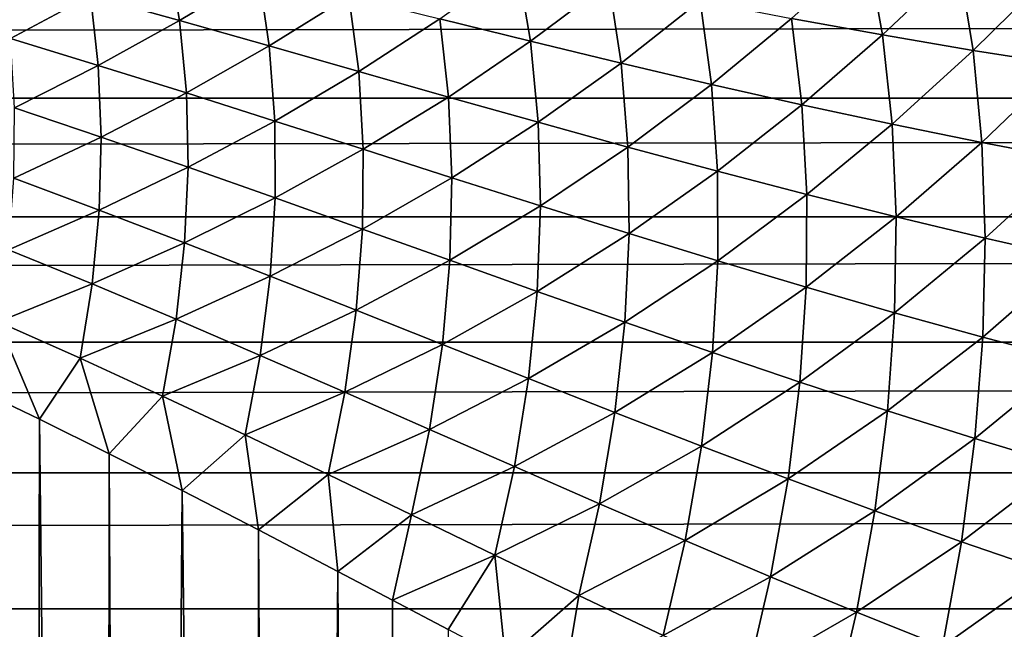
# Model space of a CAD drawing. Header units: metres. Extents: x -105 to 105, y -72 to 59.
# Tile 332 of 414: x 20.21 to 22.84, y 15.02 to 16.65. Entities that reach past the tile are written whole.
import ezdxf

# ---------------------------------------------------------------- set-up
doc = ezdxf.new("R2010")
doc.units = ezdxf.units.M
doc.layers.add('solid_509431_AD150_SW0001', color=7, linetype='CONTINUOUS')

msp = doc.modelspace()

# ---------------------------------------------------------------- linework, layer by layer
at = {"layer": 'solid_509431_AD150_SW0001'}
for points in [[(20.640369, 16.643908, -17.785862), (20.402517, 16.710678, -17.944836), (20.608894, 16.830759, -17.685513)], [(20.640369, 16.643908, -17.785862), (20.608894, 16.830759, -17.685513), (20.849995, 16.769934, -17.530918)], [(22.51277, 16.605494, -16.534542), (22.270308, 16.649681, -16.63677), (22.472382, 16.832045, -16.368387)], [(22.51277, 16.605494, -16.534542), (22.472382, 16.832045, -16.368387), (22.716423, 16.797819, -16.266973)], [(21.574894, 16.588709, -17.120226), (21.333187, 16.648397, -17.248505), (21.539557, 16.796438, -16.989761)], [(21.574894, 16.588709, -17.120226), (21.539557, 16.796438, -16.989761), (21.783516, 16.745525, -16.864145)], [(22.754345, 16.564257, -16.439655), (22.51277, 16.605494, -16.534542), (22.716423, 16.797819, -16.266973)], [(22.754345, 16.564257, -16.439655), (22.716423, 16.797819, -16.266973), (22.959435, 16.766745, -16.172701)], [(20.18947, 16.596045, -18.196381), (20.165459, 16.775837, -18.113253), (20.402517, 16.710678, -17.944836)], [(20.878803, 16.576147, -17.636133), (20.640369, 16.643908, -17.785862), (20.849995, 16.769934, -17.530918)], [(20.878803, 16.576147, -17.636133), (20.849995, 16.769934, -17.530918), (21.091492, 16.708973, -17.385323)], [(22.994835, 16.526285, -16.351898), (22.754345, 16.564257, -16.439655), (22.959435, 16.766745, -16.172701)], [(21.816435, 16.530376, -17.000235), (21.574894, 16.588709, -17.120226), (21.783516, 16.745525, -16.864145)], [(21.816435, 16.530376, -17.000235), (21.783516, 16.745525, -16.864145), (22.027159, 16.696478, -16.746563)], [(90, 16.733223, 15.507902), (-90, 16.733223, 15.507902), (-90, 16.4368, 15.758961)], [(90, 16.4368, 15.758961), (90, 16.733223, 15.507902), (-90, 16.4368, 15.758961)], [(20.423521, 16.524475, -18.032274), (20.18947, 16.596045, -18.196381), (20.402517, 16.710678, -17.944836)], [(20.423521, 16.524475, -18.032274), (20.402517, 16.710678, -17.944836), (20.640369, 16.643908, -17.785862)], [(21.117622, 16.508001, -17.495411), (20.878803, 16.576147, -17.636133), (21.091492, 16.708973, -17.385323)], [(21.117622, 16.508001, -17.495411), (21.091492, 16.708973, -17.385323), (21.333187, 16.648397, -17.248505)], [(22.057653, 16.473835, -16.888285), (21.816435, 16.530376, -17.000235), (22.027159, 16.696478, -16.746563)], [(22.057653, 16.473835, -16.888285), (22.027159, 16.696478, -16.746563), (22.270308, 16.649681, -16.63677)], [(20.658352, 16.450941, -17.877592), (20.423521, 16.524475, -18.032274), (20.640369, 16.643908, -17.785862)], [(20.658352, 16.450941, -17.877592), (20.640369, 16.643908, -17.785862), (20.878803, 16.576147, -17.636133)], [(21.356646, 16.440025, -17.363462), (21.117622, 16.508001, -17.495411), (21.333187, 16.648397, -17.248505)], [(21.356646, 16.440025, -17.363462), (21.333187, 16.648397, -17.248505), (21.574894, 16.588709, -17.120226)], [(22.298384, 16.419506, -16.784122), (22.057653, 16.473835, -16.888285), (22.270308, 16.649681, -16.63677)], [(22.298384, 16.419506, -16.784122), (22.270308, 16.649681, -16.63677), (22.51277, 16.605494, -16.534542)], [(20.200611, 16.411486, -18.271387), (20.18947, 16.596045, -18.196381), (20.423521, 16.524475, -18.032274)], [(21.595701, 16.372755, -17.240028), (21.356646, 16.440025, -17.363462), (21.574894, 16.588709, -17.120226)], [(21.595701, 16.372755, -17.240028), (21.574894, 16.588709, -17.120226), (21.816435, 16.530376, -17.000235)], [(22.53845, 16.367785, -16.68751), (22.298384, 16.419506, -16.784122), (22.51277, 16.605494, -16.534542)], [(22.53845, 16.367785, -16.68751), (22.51277, 16.605494, -16.534542), (22.754345, 16.564257, -16.439655)], [(20.89377, 16.376104, -17.732115), (20.658352, 16.450941, -17.877592), (20.878803, 16.576147, -17.636133)], [(20.89377, 16.376104, -17.732115), (20.878803, 16.576147, -17.636133), (21.117622, 16.508001, -17.495411)], [(22.777668, 16.319054, -16.598213), (22.53845, 16.367785, -16.68751), (22.754345, 16.564257, -16.439655)], [(22.777668, 16.319054, -16.598213), (22.754345, 16.564257, -16.439655), (22.994835, 16.526285, -16.351898)], [(21.834633, 16.3067, -17.124855), (21.595701, 16.372755, -17.240028), (21.816435, 16.530376, -17.000235)], [(21.834633, 16.3067, -17.124855), (21.816435, 16.530376, -17.000235), (22.057653, 16.473835, -16.888285)], [(20.431278, 16.333458, -18.111084), (20.200611, 16.411486, -18.271387), (20.423521, 16.524475, -18.032274)], [(20.431278, 16.333458, -18.111084), (20.423521, 16.524475, -18.032274), (20.658352, 16.450941, -17.877592)], [(21.129597, 16.300606, -17.595594), (20.89377, 16.376104, -17.732115), (21.117622, 16.508001, -17.495411)], [(21.129597, 16.300606, -17.595594), (21.117622, 16.508001, -17.495411), (21.356646, 16.440025, -17.363462)], [(23.015848, 16.273672, -16.516005), (22.777668, 16.319054, -16.598213), (22.994835, 16.526285, -16.351898)], [(20.662731, 16.253092, -17.960117), (20.431278, 16.333458, -18.111084), (20.658352, 16.450941, -17.877592)], [(20.662731, 16.253092, -17.960117), (20.658352, 16.450941, -17.877592), (20.89377, 16.376104, -17.732115)], [(22.073299, 16.242329, -17.017683), (21.834633, 16.3067, -17.124855), (22.057653, 16.473835, -16.888285)], [(22.073299, 16.242329, -17.017683), (22.057653, 16.473835, -16.888285), (22.298384, 16.419506, -16.784122)], [(90, 16.4368, 15.758961), (-90, 16.4368, 15.758961), (-90, 16.120657, 15.984682)], [(90, 16.120657, 15.984682), (90, 16.4368, 15.758961), (-90, 16.120657, 15.984682)], [(21.365671, 16.225035, -17.467781), (21.129597, 16.300606, -17.595594), (21.356646, 16.440025, -17.363462)], [(21.365671, 16.225035, -17.467781), (21.356646, 16.440025, -17.363462), (21.595701, 16.372755, -17.240028)], [(20.198811, 16.223341, -18.337793), (20.200611, 16.411486, -18.271387), (20.431278, 16.333458, -18.111084)], [(22.311562, 16.180096, -16.918251), (22.073299, 16.242329, -17.017683), (22.298384, 16.419506, -16.784122)], [(22.311562, 16.180096, -16.918251), (22.298384, 16.419506, -16.784122), (22.53845, 16.367785, -16.68751)], [(20.894802, 16.171085, -17.818253), (20.662731, 16.253092, -17.960117), (20.89377, 16.376104, -17.732115)], [(20.894802, 16.171085, -17.818253), (20.89377, 16.376104, -17.732115), (21.129597, 16.300606, -17.595594)], [(21.601847, 16.149961, -17.34841), (21.365671, 16.225035, -17.467781), (21.595701, 16.372755, -17.240028)], [(21.601847, 16.149961, -17.34841), (21.595701, 16.372755, -17.240028), (21.834633, 16.3067, -17.124855)], [(22.549261, 16.120438, -16.826315), (22.311562, 16.180096, -16.918251), (22.53845, 16.367785, -16.68751)], [(22.549261, 16.120438, -16.826315), (22.53845, 16.367785, -16.68751), (22.777668, 16.319054, -16.598213)], [(20.425737, 16.138847, -18.180759), (20.198811, 16.223341, -18.337793), (20.431278, 16.333458, -18.111084)], [(20.425737, 16.138847, -18.180759), (20.431278, 16.333458, -18.111084), (20.662731, 16.253092, -17.960117)], [(22.786242, 16.063778, -16.741632), (22.549261, 16.120438, -16.826315), (22.777668, 16.319054, -16.598213)], [(22.786242, 16.063778, -16.741632), (22.777668, 16.319054, -16.598213), (23.015848, 16.273672, -16.516005)], [(21.127337, 16.088114, -17.685232), (20.894802, 16.171085, -17.818253), (21.129597, 16.300606, -17.595594)], [(21.127337, 16.088114, -17.685232), (21.129597, 16.300606, -17.595594), (21.365671, 16.225035, -17.467781)], [(21.837992, 16.075926, -17.237213), (21.601847, 16.149961, -17.34841), (21.834633, 16.3067, -17.124855)], [(21.837992, 16.075926, -17.237213), (21.834633, 16.3067, -17.124855), (22.073299, 16.242329, -17.017683)], [(23.022335, 16.010521, -16.663973), (22.786242, 16.063778, -16.741632), (23.015848, 16.273672, -16.516005)], [(20.653479, 16.051624, -18.032907), (20.425737, 16.138847, -18.180759), (20.662731, 16.253092, -17.960117)], [(20.653479, 16.051624, -18.032907), (20.662731, 16.253092, -17.960117), (20.894802, 16.171085, -17.818253)], [(22.073999, 16.003433, -17.133932), (21.837992, 16.075926, -17.237213), (22.073299, 16.242329, -17.017683)], [(22.073999, 16.003433, -17.133932), (22.073299, 16.242329, -17.017683), (22.311562, 16.180096, -16.918251)], [(20.184078, 16.032808, -18.395176), (20.198811, 16.223341, -18.337793), (20.425737, 16.138847, -18.180759)], [(21.360203, 16.004801, -17.560795), (21.127337, 16.088114, -17.685232), (21.365671, 16.225035, -17.467781)], [(21.360203, 16.004801, -17.560795), (21.365671, 16.225035, -17.467781), (21.601847, 16.149961, -17.34841)], [(20.881893, 15.962399, -17.893995), (20.653479, 16.051624, -18.032907), (20.894802, 16.171085, -17.818253)], [(20.881893, 15.962399, -17.893995), (20.894802, 16.171085, -17.818253), (21.127337, 16.088114, -17.685232)], [(22.309753, 15.932978, -17.0383), (22.073999, 16.003433, -17.133932), (22.311562, 16.180096, -16.918251)], [(22.309753, 15.932978, -17.0383), (22.311562, 16.180096, -16.918251), (22.549261, 16.120438, -16.826315)], [(20.406935, 15.941887, -18.240856), (20.184078, 16.032808, -18.395176), (20.425737, 16.138847, -18.180759)], [(20.406935, 15.941887, -18.240856), (20.425737, 16.138847, -18.180759), (20.653479, 16.051624, -18.032907)], [(21.593288, 15.921746, -17.444672), (21.360203, 16.004801, -17.560795), (21.601847, 16.149961, -17.34841)], [(21.593288, 15.921746, -17.444672), (21.601847, 16.149961, -17.34841), (21.837992, 16.075926, -17.237213)], [(90, 16.120657, 15.984682), (-90, 16.120657, 15.984682), (-90, 15.786953, 16.183527)], [(90, 15.786953, 16.183527), (90, 16.120657, 15.984682), (-90, 15.786953, 16.183527)], [(22.545132, 15.865031, -16.950069), (22.309753, 15.932978, -17.0383), (22.549261, 16.120438, -16.826315)], [(22.545132, 15.865031, -16.950069), (22.549261, 16.120438, -16.826315), (22.786242, 16.063778, -16.741632)], [(21.110857, 15.871882, -17.76375), (20.881893, 15.962399, -17.893995), (21.127337, 16.088114, -17.685232)], [(21.110857, 15.871882, -17.76375), (21.127337, 16.088114, -17.685232), (21.360203, 16.004801, -17.560795)], [(21.826494, 15.839526, -17.33659), (21.593288, 15.921746, -17.444672), (21.837992, 16.075926, -17.237213)], [(21.826494, 15.839526, -17.33659), (21.837992, 16.075926, -17.237213), (22.073999, 16.003433, -17.133932)], [(22.78001, 15.800058, -16.868999), (22.545132, 15.865031, -16.950069), (22.786242, 16.063778, -16.741632)], [(22.78001, 15.800058, -16.868999), (22.786242, 16.063778, -16.741632), (23.022335, 16.010521, -16.663973)], [(20.156511, 15.841109, -18.443167), (20.184078, 16.032808, -18.395176), (20.406935, 15.941887, -18.240856)], [(20.630651, 15.847822, -18.095501), (20.406935, 15.941887, -18.240856), (20.653479, 16.051624, -18.032907)], [(20.630651, 15.847822, -18.095501), (20.653479, 16.051624, -18.032907), (20.881893, 15.962399, -17.893995)], [(21.340279, 15.780729, -17.641911), (21.110857, 15.871882, -17.76375), (21.360203, 16.004801, -17.560795)], [(21.340279, 15.780729, -17.641911), (21.360203, 16.004801, -17.560795), (21.593288, 15.921746, -17.444672)], [(22.059748, 15.758679, -17.236288), (21.826494, 15.839526, -17.33659), (22.073999, 16.003433, -17.133932)], [(22.059748, 15.758679, -17.236288), (22.073999, 16.003433, -17.133932), (22.309753, 15.932978, -17.0383)], [(23.014257, 15.738509, -16.794857), (22.78001, 15.800058, -16.868999), (23.022335, 16.010521, -16.663973)], [(20.855124, 15.751379, -17.958857), (20.630651, 15.847822, -18.095501), (20.881893, 15.962399, -17.893995)], [(20.855124, 15.751379, -17.958857), (20.881893, 15.962399, -17.893995), (21.110857, 15.871882, -17.76375)], [(20.37499, 15.743835, -18.290991), (20.156511, 15.841109, -18.443167), (20.406935, 15.941887, -18.240856)], [(20.37499, 15.743835, -18.290991), (20.406935, 15.941887, -18.240856), (20.630651, 15.847822, -18.095501)], [(22.292973, 15.679733, -17.143499), (22.059748, 15.758679, -17.236288), (22.309753, 15.932978, -17.0383)], [(22.292973, 15.679733, -17.143499), (22.309753, 15.932978, -17.0383), (22.545132, 15.865031, -16.950069)], [(21.570082, 15.68957, -17.528202), (21.340279, 15.780729, -17.641911), (21.593288, 15.921746, -17.444672)], [(21.570082, 15.68957, -17.528202), (21.593288, 15.921746, -17.444672), (21.826494, 15.839526, -17.33659)], [(20.594397, 15.642991, -18.147497), (20.37499, 15.743835, -18.290991), (20.630651, 15.847822, -18.095501)], [(20.594397, 15.642991, -18.147497), (20.630651, 15.847822, -18.095501), (20.855124, 15.751379, -17.958857)], [(21.080263, 15.653294, -17.83065), (20.855124, 15.751379, -17.958857), (21.110857, 15.871882, -17.76375)], [(21.080263, 15.653294, -17.83065), (21.110857, 15.871882, -17.76375), (21.340279, 15.780729, -17.641911)], [(22.526089, 15.603199, -17.057983), (22.292973, 15.679733, -17.143499), (22.545132, 15.865031, -16.950069)], [(22.526089, 15.603199, -17.057983), (22.545132, 15.865031, -16.950069), (22.78001, 15.800058, -16.868999)], [(20.156511, 15.841109, -18.443167), (20.266718, 15.581445, -18.374544), (20.088337, 15.666917, -18.501837)], [(20.37499, 15.743835, -18.290991), (20.266718, 15.581445, -18.374544), (20.156511, 15.841109, -18.443167)], [(21.800211, 15.599012, -17.422352), (21.570082, 15.68957, -17.528202), (21.826494, 15.839526, -17.33659)], [(21.800211, 15.599012, -17.422352), (21.826494, 15.839526, -17.33659), (22.059748, 15.758679, -17.236288)], [(22.759014, 15.529582, -16.9795), (22.526089, 15.603199, -17.057983), (22.78001, 15.800058, -16.868999)], [(22.759014, 15.529582, -16.9795), (22.78001, 15.800058, -16.868999), (23.014257, 15.738509, -16.794857)], [(90, 15.786953, 16.183527), (-90, 15.786953, 16.183527), (-90, 15.437968, 16.354136)], [(90, 15.437968, 16.354136), (90, 15.786953, 16.183527), (-90, 15.437968, 16.354136)], [(21.306025, 15.554253, -17.710611), (21.080263, 15.653294, -17.83065), (21.340279, 15.780729, -17.641911)], [(21.306025, 15.554253, -17.710611), (21.340279, 15.780729, -17.641911), (21.570082, 15.68957, -17.528202)], [(20.37499, 15.743835, -18.290991), (20.452965, 15.48938, -18.2484), (20.266718, 15.581445, -18.374544)], [(20.594397, 15.642991, -18.147497), (20.452965, 15.48938, -18.2484), (20.37499, 15.743835, -18.290991)], [(20.814663, 15.539371, -18.012424), (20.594397, 15.642991, -18.147497), (20.855124, 15.751379, -17.958857)], [(20.814663, 15.539371, -18.012424), (20.855124, 15.751379, -17.958857), (21.080263, 15.653294, -17.83065)], [(22.030636, 15.509627, -17.324097), (21.800211, 15.599012, -17.422352), (22.059748, 15.758679, -17.236288)], [(22.030636, 15.509627, -17.324097), (22.059748, 15.758679, -17.236288), (22.292973, 15.679733, -17.143499)], [(22.991665, 15.459378, -16.907822), (22.759014, 15.529582, -16.9795), (23.014257, 15.738509, -16.794857)], [(21.532375, 15.454916, -17.598467), (21.306025, 15.554253, -17.710611), (21.570082, 15.68957, -17.528202)], [(21.532375, 15.454916, -17.598467), (21.570082, 15.68957, -17.528202), (21.800211, 15.599012, -17.422352)], [(20.088337, 15.666917, -18.501837), (20.23184, 0, -18.398928), (19.949675, 0, -18.605331)], [(20.088337, 15.666917, -18.501837), (20.266718, 15.581445, -18.374544), (20.23184, 0, -18.398928)], [(22.261326, 15.421979, -17.233181), (22.030636, 15.509627, -17.324097), (22.292973, 15.679733, -17.143499)], [(22.261326, 15.421979, -17.233181), (22.292973, 15.679733, -17.143499), (22.526089, 15.603199, -17.057983)], [(20.594397, 15.642991, -18.147497), (20.647457, 15.390888, -18.123758), (20.452965, 15.48938, -18.2484)], [(20.814663, 15.539371, -18.012424), (20.647457, 15.390888, -18.123758), (20.594397, 15.642991, -18.147497)], [(21.035751, 15.433742, -17.885502), (20.814663, 15.539371, -18.012424), (21.080263, 15.653294, -17.83065)], [(21.035751, 15.433742, -17.885502), (21.080263, 15.653294, -17.83065), (21.306025, 15.554253, -17.710611)], [(21.759312, 15.35592, -17.493948), (21.532375, 15.454916, -17.598467), (21.800211, 15.599012, -17.422352)], [(21.759312, 15.35592, -17.493948), (21.800211, 15.599012, -17.422352), (22.030636, 15.509627, -17.324097)], [(22.492254, 15.336613, -17.149368), (22.261326, 15.421979, -17.233181), (22.526089, 15.603199, -17.057983)], [(22.492254, 15.336613, -17.149368), (22.526089, 15.603199, -17.057983), (22.759014, 15.529582, -16.9795)], [(20.266718, 15.581445, -18.374544), (20.437582, 0, -18.258564), (20.23184, 0, -18.398928)], [(20.266718, 15.581445, -18.374544), (20.452965, 15.48938, -18.2484), (20.437582, 0, -18.258564)], [(20.814663, 15.539371, -18.012424), (20.850485, 15.285997, -18.001062), (20.647457, 15.390888, -18.123758)], [(21.035751, 15.433742, -17.885502), (20.850485, 15.285997, -18.001062), (20.814663, 15.539371, -18.012424)], [(21.25766, 15.326817, -17.766455), (21.035751, 15.433742, -17.885502), (21.306025, 15.554253, -17.710611)], [(21.25766, 15.326817, -17.766455), (21.306025, 15.554253, -17.710611), (21.532375, 15.454916, -17.598467)], [(21.986851, 15.25787, -17.396799), (21.759312, 15.35592, -17.493948), (22.030636, 15.509627, -17.324097)], [(21.986851, 15.25787, -17.396799), (22.030636, 15.509627, -17.324097), (22.261326, 15.421979, -17.233181)], [(22.723389, 15.254075, -17.072428), (22.492254, 15.336613, -17.149368), (22.759014, 15.529582, -16.9795)], [(22.723389, 15.254075, -17.072428), (22.759014, 15.529582, -16.9795), (22.991665, 15.459378, -16.907822)], [(20.452965, 15.48938, -18.2484), (20.528254, 0, -18.199306), (20.437582, 0, -18.258564)], [(20.452965, 15.48938, -18.2484), (20.647457, 15.390888, -18.123758), (20.528254, 0, -18.199306)], [(21.480412, 15.219282, -17.655016), (21.25766, 15.326817, -17.766455), (21.532375, 15.454916, -17.598467)], [(21.480412, 15.219282, -17.655016), (21.532375, 15.454916, -17.598467), (21.759312, 15.35592, -17.493948)], [(22.954704, 15.174909, -17.002144), (22.723389, 15.254075, -17.072428), (22.991665, 15.459378, -16.907822)], [(90, 15.437968, 16.354136), (-90, 15.437968, 16.354136), (-90, 15.076088, 16.49534)], [(90, 15.076088, 16.49534), (90, 15.437968, 16.354136), (-90, 15.076088, 16.49534)], [(21.035751, 15.433742, -17.885502), (21.061899, 15.175447, -17.881025), (20.850485, 15.285997, -18.001062)], [(21.25766, 15.326817, -17.766455), (21.061899, 15.175447, -17.881025), (21.035751, 15.433742, -17.885502)], [(22.215017, 15.161361, -17.30677), (21.986851, 15.25787, -17.396799), (22.261326, 15.421979, -17.233181)], [(22.215017, 15.161361, -17.30677), (22.261326, 15.421979, -17.233181), (22.492254, 15.336613, -17.149368)], [(20.647457, 15.390888, -18.123758), (20.831438, 0, -18.012259), (20.528254, 0, -18.199306)], [(20.647457, 15.390888, -18.123758), (20.850485, 15.285997, -18.001062), (20.831438, 0, -18.012259)], [(21.704056, 15.111802, -17.550922), (21.480412, 15.219282, -17.655016), (21.759312, 15.35592, -17.493948)], [(21.704056, 15.111802, -17.550922), (21.759312, 15.35592, -17.493948), (21.986851, 15.25787, -17.396799)], [(21.25766, 15.326817, -17.766455), (21.207506, 15.098715, -17.802771), (21.061899, 15.175447, -17.881025)], [(21.480412, 15.219282, -17.655016), (21.207506, 15.098715, -17.802771), (21.25766, 15.326817, -17.766455)], [(22.443842, 15.066975, -17.223639), (22.215017, 15.161361, -17.30677), (22.492254, 15.336613, -17.149368)], [(22.443842, 15.066975, -17.223639), (22.492254, 15.336613, -17.149368), (22.723389, 15.254075, -17.072428)], [(20.850485, 15.285997, -18.001062), (20.937853, 0, -17.95052), (20.831438, 0, -18.012259)], [(20.850485, 15.285997, -18.001062), (21.061899, 15.175447, -17.881025), (20.937853, 0, -17.95052)], [(21.928671, 15.005014, -17.453928), (21.704056, 15.111802, -17.550922), (21.986851, 15.25787, -17.396799)], [(21.928671, 15.005014, -17.453928), (21.986851, 15.25787, -17.396799), (22.215017, 15.161361, -17.30677)], [(22.673361, 14.975297, -17.147188), (22.443842, 15.066975, -17.223639), (22.723389, 15.254075, -17.072428)], [(22.673361, 14.975297, -17.147188), (22.723389, 15.254075, -17.072428), (22.954704, 15.174909, -17.002144)], [(21.480412, 15.219282, -17.655016), (21.356085, 15.020481, -17.726513), (21.207506, 15.098715, -17.802771)], [(21.480412, 15.219282, -17.655016), (21.508141, 14.940314, -17.652128), (21.356085, 15.020481, -17.726513)], [(21.704056, 15.111802, -17.550922), (21.508141, 14.940314, -17.652128), (21.480412, 15.219282, -17.655016)], [(21.061899, 15.175447, -17.881025), (21.140848, 0, -17.838156), (20.937853, 0, -17.95052)], [(21.061899, 15.175447, -17.881025), (21.207506, 15.098715, -17.802771), (21.140848, 0, -17.838156)], [(22.903608, 14.886918, -17.077221), (22.673361, 14.975297, -17.147188), (22.954704, 15.174909, -17.002144)], [(22.154341, 14.899545, -17.363796), (21.928671, 15.005014, -17.453928), (22.215017, 15.161361, -17.30677)], [(22.154341, 14.899545, -17.363796), (22.215017, 15.161361, -17.30677), (22.443842, 15.066975, -17.223639)], [(21.704056, 15.111802, -17.550922), (21.662561, 14.859281, -17.580267), (21.508141, 14.940314, -17.652128)], [(21.928671, 15.005014, -17.453928), (21.662561, 14.859281, -17.580267), (21.704056, 15.111802, -17.550922)], [(21.207506, 15.098715, -17.802771), (21.356085, 15.020481, -17.726513), (21.140848, 0, -17.838156)], [(90, 15.076088, 16.49534), (-90, 15.076088, 16.49534), (-90, 14.703782, 16.606182)], [(90, 14.703782, 16.606182), (90, 15.076088, 16.49534), (-90, 14.703782, 16.606182)], [(22.381165, 14.796008, -17.280321), (22.154341, 14.899545, -17.363796), (22.443842, 15.066975, -17.223639)], [(22.381165, 14.796008, -17.280321), (22.443842, 15.066975, -17.223639), (22.673361, 14.975297, -17.147188)]]:
    msp.add_3dface(points, dxfattribs=at)

doc.saveas('drawing.dxf')
